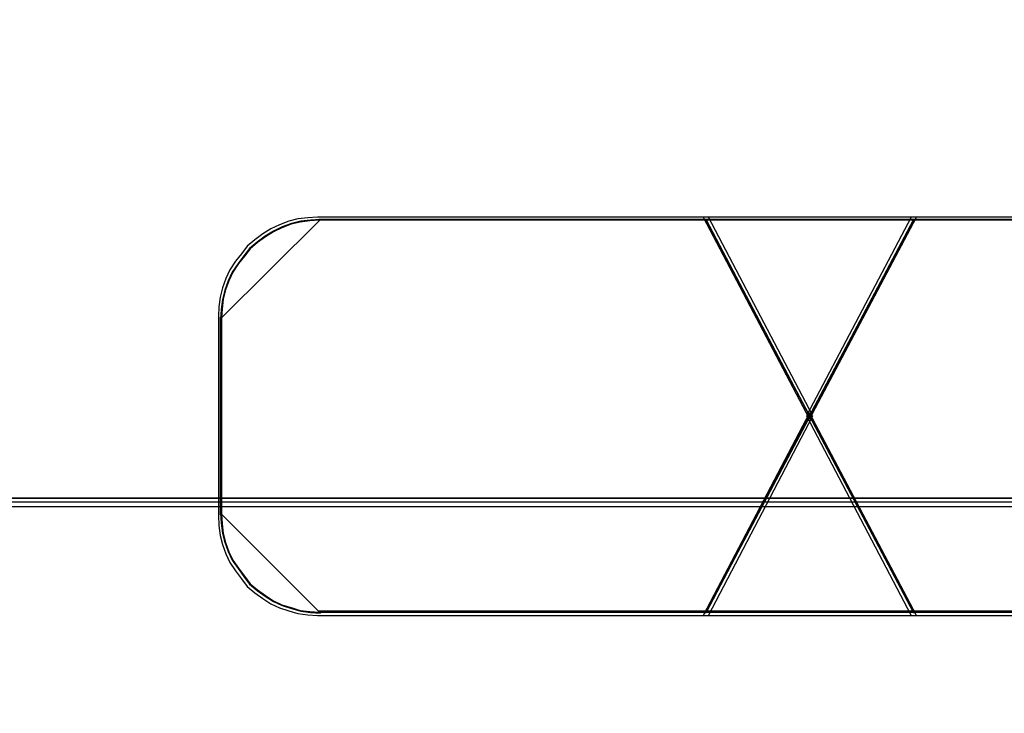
# Model space of a CAD drawing. Header units: millimetres. Extents: x -1290 to 1795, y -4192 to -1311.
# Tile 329 of 656: x 1505.68 to 1507.7, y -3717.63 to -3716.21. Entities that reach past the tile are written whole.
import ezdxf

# ---------------------------------------------------------------- set-up
doc = ezdxf.new("R2010")
doc.units = ezdxf.units.MM
doc.layers.add('30', color=7, linetype='Continuous')
doc.layers.add('45', color=7, linetype='Continuous')
doc.layers.add('Aparatura', color=7, linetype='Continuous', lineweight=13)

# ---------------------------------------------------------------- blocks, each defined once
blk = doc.blocks.new('*U238')
at = {"layer": '45', "color": 3}
for points in [[(701.109367, -437.626759), (702.176939, -435.585162), (701.109367, -433.549499), (697.110393, -433.549499), (697.010124, -433.555434), (696.909854, -433.567304), (696.815483, -433.591043), (696.721112, -433.626653), (696.632639, -433.668197), (696.550065, -433.721611), (696.46749, -433.780959), (696.390814, -433.846243), (696.331832, -433.923396), (696.27285, -434.00055), (696.213868, -434.089573), (696.172581, -434.178596), (696.137191, -434.273554), (696.113599, -434.368512), (696.101802, -434.469405), (696.095904, -434.564363), (696.095904, -436.605961), (696.101802, -436.706854), (696.113599, -436.807746), (696.137191, -436.902705), (696.172581, -436.997663), (696.213868, -437.086686), (696.27285, -437.169774), (696.331832, -437.252862), (696.390814, -437.330016), (696.46749, -437.395299), (696.550065, -437.454648), (696.632639, -437.508062), (696.721112, -437.549606), (696.815483, -437.57928), (696.909854, -437.608955), (697.010124, -437.620825), (697.110393, -437.626759), (701.109367, -437.626759)], [(701.109367, -437.626759), (702.176939, -435.585162), (701.109367, -433.549499), (697.110393, -433.549499), (697.010124, -433.555434), (696.909854, -433.567304), (696.815483, -433.591043), (696.721112, -433.626653), (696.632639, -433.668197), (696.550065, -433.721611), (696.46749, -433.780959), (696.390814, -433.846243), (696.331832, -433.923396), (696.27285, -434.00055), (696.213868, -434.089573), (696.172581, -434.178596), (696.137191, -434.273554), (696.113599, -434.368512), (696.101802, -434.469405), (696.095904, -434.564363), (696.095904, -436.605961), (696.101802, -436.706854), (696.113599, -436.807746), (696.137191, -436.902705), (696.172581, -436.997663), (696.213868, -437.086686), (696.27285, -437.169774), (696.331832, -437.252862), (696.390814, -437.330016), (696.46749, -437.395299), (696.550065, -437.454648), (696.632639, -437.508062), (696.721112, -437.549606), (696.815483, -437.57928), (696.909854, -437.608955), (697.010124, -437.620825), (697.110393, -437.626759), (701.109367, -437.626759)], [(701.109367, -437.626759), (702.176939, -435.585162), (701.109367, -433.549499), (697.110393, -433.549499), (697.010124, -433.555434), (696.909854, -433.567304), (696.815483, -433.591043), (696.721112, -433.626653), (696.632639, -433.668197), (696.550065, -433.721611), (696.46749, -433.780959), (696.390814, -433.846243), (696.331832, -433.923396), (696.27285, -434.00055), (696.213868, -434.089573), (696.172581, -434.178596), (696.137191, -434.273554), (696.113599, -434.368512), (696.101802, -434.469405), (696.095904, -434.564363), (696.095904, -436.605961), (696.101802, -436.706854), (696.113599, -436.807746), (696.137191, -436.902705), (696.172581, -436.997663), (696.213868, -437.086686), (696.27285, -437.169774), (696.331832, -437.252862), (696.390814, -437.330016), (696.46749, -437.395299), (696.550065, -437.454648), (696.632639, -437.508062), (696.721112, -437.549606), (696.815483, -437.57928), (696.909854, -437.608955), (697.010124, -437.620825), (697.110393, -437.626759), (701.109367, -437.626759)], [(701.109367, -433.549499), (697.110393, -433.549499), (697.010124, -433.555434), (696.909854, -433.567304), (696.815483, -433.591043), (696.721112, -433.626653), (696.632639, -433.668197), (696.550065, -433.721611), (696.46749, -433.780959), (696.390814, -433.846243), (696.331832, -433.923396), (696.27285, -434.00055), (696.213868, -434.089573), (696.172581, -434.178596), (696.137191, -434.273554), (696.113599, -434.368512), (696.101802, -434.469405), (696.095904, -434.564363), (696.095904, -436.605961), (696.101802, -436.706854), (696.113599, -436.807746), (696.137191, -436.902705), (696.172581, -436.997663), (696.213868, -437.086686), (696.27285, -437.169774), (696.331832, -437.252862), (696.390814, -437.330016), (696.46749, -437.395299), (696.550065, -437.454648), (696.632639, -437.508062), (696.721112, -437.549606), (696.815483, -437.57928), (696.909854, -437.608955), (697.010124, -437.620825), (697.110393, -437.626759), (701.109367, -437.626759), (702.176939, -435.585162), (701.109367, -433.549499)], [(702.176939, -435.585162), (701.109367, -433.549499), (697.110393, -433.549499), (697.010124, -433.555434), (696.909854, -433.567304), (696.815483, -433.591043), (696.721112, -433.626653), (696.632639, -433.668197), (696.550065, -433.721611), (696.46749, -433.780959), (696.390814, -433.846243), (696.331832, -433.923396), (696.27285, -434.00055), (696.213868, -434.089573), (696.172581, -434.178596), (696.137191, -434.273554), (696.113599, -434.368512), (696.101802, -434.469405), (696.095904, -434.564363), (696.095904, -436.605961), (696.101802, -436.706854), (696.113599, -436.807746), (696.137191, -436.902705), (696.172581, -436.997663), (696.213868, -437.086686), (696.27285, -437.169774), (696.331832, -437.252862), (696.390814, -437.330016), (696.46749, -437.395299), (696.550065, -437.454648), (696.632639, -437.508062), (696.721112, -437.549606), (696.815483, -437.57928), (696.909854, -437.608955), (697.010124, -437.620825), (697.110393, -437.626759), (701.109367, -437.626759), (702.176939, -435.585162)], [(701.109367, -437.626759), (702.176939, -435.585162), (701.109367, -433.549499), (697.110393, -433.549499), (697.010124, -433.555434), (696.909854, -433.567304), (696.815483, -433.591043), (696.721112, -433.626653), (696.632639, -433.668197), (696.550065, -433.721611), (696.46749, -433.780959), (696.390814, -433.846243), (696.331832, -433.923396), (696.27285, -434.00055), (696.213868, -434.089573), (696.172581, -434.178596), (696.137191, -434.273554), (696.113599, -434.368512), (696.101802, -434.469405), (696.095904, -434.564363), (696.095904, -436.605961), (696.101802, -436.706854), (696.113599, -436.807746), (696.137191, -436.902705), (696.172581, -436.997663), (696.213868, -437.086686), (696.27285, -437.169774), (696.331832, -437.252862), (696.390814, -437.330016), (696.46749, -437.395299), (696.550065, -437.454648), (696.632639, -437.508062), (696.721112, -437.549606), (696.815483, -437.57928), (696.909854, -437.608955), (697.010124, -437.620825), (697.110393, -437.626759), (701.109367, -437.626759)], [(697.139851, -433.572839), (697.038971, -433.578781), (696.938091, -433.590667), (696.843145, -433.614437), (696.748199, -433.650092), (696.659187, -433.69169), (696.57611, -433.745172), (696.493032, -433.804598), (696.415888, -433.869966), (696.356547, -433.947219), (696.297206, -434.024471), (696.237865, -434.113609), (696.196326, -434.202747), (696.160721, -434.297828), (696.136985, -434.392909), (696.125117, -434.493932), (696.119182, -434.589012), (697.139851, -433.572839)], [(707.16568, -433.572839), (697.123735, -433.572839), (707.16568, -433.572839)], [(701.055995, -433.549499), (702.144387, -435.617753), (703.238793, -433.549499), (701.055995, -433.549499)], [(703.238793, -433.549499), (701.055995, -433.549499), (702.144387, -435.617753), (703.238793, -433.549499)], [(702.144387, -435.617753), (703.238793, -433.549499), (701.055995, -433.549499), (702.144387, -435.617753)], [(703.238793, -433.549499), (701.055995, -433.549499), (702.144387, -435.617753), (703.238793, -433.549499)], [(703.238793, -433.549499), (701.055995, -433.549499), (702.144387, -435.617753), (703.238793, -433.549499)], [(703.238793, -433.549499), (701.055995, -433.549499), (702.144387, -435.617753), (703.238793, -433.549499)], [(703.238793, -433.549499), (701.055995, -433.549499), (702.144387, -435.617753), (703.238793, -433.549499)], [(701.079273, -433.572839), (703.215514, -437.60342), (701.079273, -433.572839)], [(703.215514, -433.572839), (701.079273, -437.60342), (703.215514, -433.572839)], [(701.088452, -437.594443), (702.144708, -435.585209), (701.088452, -433.581816), (697.13187, -433.581816), (697.032664, -433.587657), (696.933458, -433.599338), (696.840087, -433.622701), (696.746716, -433.657746), (696.659181, -433.698632), (696.577482, -433.751199), (696.495783, -433.809607), (696.419919, -433.873856), (696.361562, -433.949786), (696.303206, -434.025716), (696.244849, -434.113328), (696.203999, -434.20094), (696.168985, -434.294393), (696.145643, -434.387846), (696.133971, -434.487139), (696.128136, -434.580592), (696.128136, -436.589826), (696.133971, -436.68912), (696.145643, -436.788413), (696.168985, -436.881866), (696.203999, -436.975319), (696.244849, -437.06293), (696.303206, -437.144702), (696.361562, -437.226473), (696.419919, -437.302403), (696.495783, -437.366652), (696.577482, -437.42506), (696.659181, -437.477627), (696.746716, -437.518513), (696.840087, -437.547717), (696.933458, -437.576921), (697.032664, -437.588602), (697.13187, -437.594443), (701.088452, -437.594443)], [(701.088452, -437.594443), (702.144708, -435.585209), (701.088452, -433.581816), (697.13187, -433.581816), (697.032664, -433.587657), (696.933458, -433.599338), (696.840087, -433.622701), (696.746716, -433.657746), (696.659181, -433.698632), (696.577482, -433.751199), (696.495783, -433.809607), (696.419919, -433.873856), (696.361562, -433.949786), (696.303206, -434.025716), (696.244849, -434.113328), (696.203999, -434.20094), (696.168985, -434.294393), (696.145643, -434.387846), (696.133971, -434.487139), (696.128136, -434.580592), (696.128136, -436.589826), (696.133971, -436.68912), (696.145643, -436.788413), (696.168985, -436.881866), (696.203999, -436.975319), (696.244849, -437.06293), (696.303206, -437.144702), (696.361562, -437.226473), (696.419919, -437.302403), (696.495783, -437.366652), (696.577482, -437.42506), (696.659181, -437.477627), (696.746716, -437.518513), (696.840087, -437.547717), (696.933458, -437.576921), (697.032664, -437.588602), (697.13187, -437.594443), (701.088452, -437.594443)], [(701.088452, -437.594443), (702.144708, -435.585209), (701.088452, -433.581816), (697.13187, -433.581816), (697.032664, -433.587657), (696.933458, -433.599338), (696.840087, -433.622701), (696.746716, -433.657746), (696.659181, -433.698632), (696.577482, -433.751199), (696.495783, -433.809607), (696.419919, -433.873856), (696.361562, -433.949786), (696.303206, -434.025716), (696.244849, -434.113328), (696.203999, -434.20094), (696.168985, -434.294393), (696.145643, -434.387846), (696.133971, -434.487139), (696.128136, -434.580592), (696.128136, -436.589826), (696.133971, -436.68912), (696.145643, -436.788413), (696.168985, -436.881866), (696.203999, -436.975319), (696.244849, -437.06293), (696.303206, -437.144702), (696.361562, -437.226473), (696.419919, -437.302403), (696.495783, -437.366652), (696.577482, -437.42506), (696.659181, -437.477627), (696.746716, -437.518513), (696.840087, -437.547717), (696.933458, -437.576921), (697.032664, -437.588602), (697.13187, -437.594443), (701.088452, -437.594443)], [(701.088452, -433.581816), (697.13187, -433.581816), (697.032664, -433.587657), (696.933458, -433.599338), (696.840087, -433.622701), (696.746716, -433.657746), (696.659181, -433.698632), (696.577482, -433.751199), (696.495783, -433.809607), (696.419919, -433.873856), (696.361562, -433.949786), (696.303206, -434.025716), (696.244849, -434.113328), (696.203999, -434.20094), (696.168985, -434.294393), (696.145643, -434.387846), (696.133971, -434.487139), (696.128136, -434.580592), (696.128136, -436.589826), (696.133971, -436.68912), (696.145643, -436.788413), (696.168985, -436.881866), (696.203999, -436.975319), (696.244849, -437.06293), (696.303206, -437.144702), (696.361562, -437.226473), (696.419919, -437.302403), (696.495783, -437.366652), (696.577482, -437.42506), (696.659181, -437.477627), (696.746716, -437.518513), (696.840087, -437.547717), (696.933458, -437.576921), (697.032664, -437.588602), (697.13187, -437.594443), (701.088452, -437.594443), (702.144708, -435.585209), (701.088452, -433.581816)], [(702.144708, -435.585209), (701.088452, -433.581816), (697.13187, -433.581816), (697.032664, -433.587657), (696.933458, -433.599338), (696.840087, -433.622701), (696.746716, -433.657746), (696.659181, -433.698632), (696.577482, -433.751199), (696.495783, -433.809607), (696.419919, -433.873856), (696.361562, -433.949786), (696.303206, -434.025716), (696.244849, -434.113328), (696.203999, -434.20094), (696.168985, -434.294393), (696.145643, -434.387846), (696.133971, -434.487139), (696.128136, -434.580592), (696.128136, -436.589826), (696.133971, -436.68912), (696.145643, -436.788413), (696.168985, -436.881866), (696.203999, -436.975319), (696.244849, -437.06293), (696.303206, -437.144702), (696.361562, -437.226473), (696.419919, -437.302403), (696.495783, -437.366652), (696.577482, -437.42506), (696.659181, -437.477627), (696.746716, -437.518513), (696.840087, -437.547717), (696.933458, -437.576921), (697.032664, -437.588602), (697.13187, -437.594443), (701.088452, -437.594443), (702.144708, -435.585209)], [(701.088452, -437.594443), (702.144708, -435.585209), (701.088452, -433.581816), (697.13187, -433.581816), (697.032664, -433.587657), (696.933458, -433.599338), (696.840087, -433.622701), (696.746716, -433.657746), (696.659181, -433.698632), (696.577482, -433.751199), (696.495783, -433.809607), (696.419919, -433.873856), (696.361562, -433.949786), (696.303206, -434.025716), (696.244849, -434.113328), (696.203999, -434.20094), (696.168985, -434.294393), (696.145643, -434.387846), (696.133971, -434.487139), (696.128136, -434.580592), (696.128136, -436.589826), (696.133971, -436.68912), (696.145643, -436.788413), (696.168985, -436.881866), (696.203999, -436.975319), (696.244849, -437.06293), (696.303206, -437.144702), (696.361562, -437.226473), (696.419919, -437.302403), (696.495783, -437.366652), (696.577482, -437.42506), (696.659181, -437.477627), (696.746716, -437.518513), (696.840087, -437.547717), (696.933458, -437.576921), (697.032664, -437.588602), (697.13187, -437.594443), (701.088452, -437.594443)], [(701.088226, -433.581816), (702.144476, -435.585436), (703.206561, -433.581816), (701.088226, -433.581816)], [(703.206561, -433.581816), (701.088226, -433.581816), (702.144476, -435.585436), (703.206561, -433.581816)], [(702.144476, -435.585436), (703.206561, -433.581816), (701.088226, -433.581816), (702.144476, -435.585436)], [(703.206561, -433.581816), (701.088226, -433.581816), (702.144476, -435.585436), (703.206561, -433.581816)], [(703.206561, -433.581816), (701.088226, -433.581816), (702.144476, -435.585436), (703.206561, -433.581816)], [(703.206561, -433.581816), (701.088226, -433.581816), (702.144476, -435.585436), (703.206561, -433.581816)], [(703.206561, -433.581816), (701.088226, -433.581816), (702.144476, -435.585436), (703.206561, -433.581816)], [(696.119182, -434.572854), (696.119182, -436.598019), (696.119182, -434.572854)], [(703.238793, -437.626759), (702.144387, -435.55312), (701.055995, -437.626759), (703.238793, -437.626759)], [(703.238793, -437.626759), (702.144387, -435.55312), (701.055995, -437.626759), (703.238793, -437.626759)], [(703.238793, -437.626759), (702.144387, -435.55312), (701.055995, -437.626759), (703.238793, -437.626759)], [(703.238793, -437.626759), (702.144387, -435.55312), (701.055995, -437.626759), (703.238793, -437.626759)], [(703.238793, -437.626759), (702.144387, -435.55312), (701.055995, -437.626759), (703.238793, -437.626759)], [(703.238793, -437.626759), (702.144387, -435.55312), (701.055995, -437.626759), (703.238793, -437.626759)], [(703.238793, -437.626759), (702.144387, -435.55312), (701.055995, -437.626759), (703.238793, -437.626759)], [(703.206561, -437.594443), (702.144476, -435.583641), (701.088226, -437.594443), (703.206561, -437.594443)], [(703.206561, -437.594443), (702.144476, -435.583641), (701.088226, -437.594443), (703.206561, -437.594443)], [(703.206561, -437.594443), (702.144476, -435.583641), (701.088226, -437.594443), (703.206561, -437.594443)], [(703.206561, -437.594443), (702.144476, -435.583641), (701.088226, -437.594443), (703.206561, -437.594443)], [(703.206561, -437.594443), (702.144476, -435.583641), (701.088226, -437.594443), (703.206561, -437.594443)], [(703.206561, -437.594443), (702.144476, -435.583641), (701.088226, -437.594443), (703.206561, -437.594443)], [(703.206561, -437.594443), (702.144476, -435.583641), (701.088226, -437.594443), (703.206561, -437.594443)], [(696.119182, -436.581861), (696.125117, -436.682829), (696.136985, -436.783797), (696.160721, -436.878825), (696.196326, -436.973854), (696.237865, -437.062944), (696.297206, -437.146094), (696.356547, -437.229244), (696.415888, -437.306455), (696.493032, -437.371787), (696.57611, -437.43118), (696.659187, -437.484634), (696.748199, -437.526209), (696.843145, -437.555905), (696.938091, -437.585602), (697.038971, -437.59748), (697.139851, -437.60342), (696.119182, -436.581861)], [(707.16568, -437.585466), (697.123735, -437.585466), (707.16568, -437.585466)]]:
    blk.add_lwpolyline(points, close=True, dxfattribs=at)
for points in [[(707.177094, -433.549499), (703.185538, -433.549499), (702.112476, -435.585162), (702.112476, -435.585162), (703.185538, -437.626759), (707.177094, -437.626759)], [(707.177094, -433.549499), (703.185538, -433.549499), (702.112476, -435.585162), (703.185538, -437.626759), (707.177094, -437.626759)], [(707.177094, -433.549499), (703.185538, -433.549499), (702.112476, -435.585162), (702.112476, -435.585162), (703.185538, -437.626759), (707.177094, -437.626759)], [(707.177094, -433.549499), (703.185538, -433.549499), (703.185538, -433.549499), (702.112476, -435.585162), (703.185538, -437.626759), (707.177094, -437.626759)], [(707.177094, -433.549499), (703.185538, -433.549499), (703.185538, -433.549499), (702.112476, -435.585162), (703.185538, -437.626759), (707.177094, -437.626759)], [(707.177094, -433.549499), (703.185538, -433.549499), (702.112476, -435.585162), (703.185538, -437.626759), (707.177094, -437.626759)], [(707.156859, -433.581816), (703.205242, -433.581816), (702.142917, -435.585209), (702.142917, -435.585209), (703.205242, -437.594443), (707.156859, -437.594443)], [(707.156859, -433.581816), (703.205242, -433.581816), (702.142917, -435.585209), (703.205242, -437.594443), (707.156859, -437.594443)], [(707.156859, -433.581816), (703.205242, -433.581816), (702.142917, -435.585209), (702.142917, -435.585209), (703.205242, -437.594443), (707.156859, -437.594443)], [(707.156859, -433.581816), (703.205242, -433.581816), (703.205242, -433.581816), (702.142917, -435.585209), (703.205242, -437.594443), (707.156859, -437.594443)], [(707.156859, -433.581816), (703.205242, -433.581816), (703.205242, -433.581816), (702.142917, -435.585209), (703.205242, -437.594443), (707.156859, -437.594443)], [(707.156859, -433.581816), (703.205242, -433.581816), (702.142917, -435.585209), (703.205242, -437.594443), (707.156859, -437.594443)]]:
    blk.add_lwpolyline(points, dxfattribs=at)
blk = doc.blocks.new('*U241')
at = {"layer": '30', "color": 7}
for points in [[(764.797637, -562.409592), (117.203183, -562.409592), (117.203183, -563.929167), (117.203183, -584.997873), (117.203183, -586.476379), (764.797637, -586.476379), (764.797637, -584.997873), (764.797637, -563.929167), (764.797637, -562.409592)], [(117.203183, -586.390201), (764.797637, -586.390201), (117.203183, -586.390201)], [(764.797637, -586.390201), (117.203183, -586.390201), (117.203183, -587.886334), (117.203183, -589.465585), (117.203183, -592.000698), (764.797637, -592.000698), (764.797637, -589.465585), (764.797637, -587.886334), (764.797637, -586.390201)], [(764.754661, -586.431495), (117.246158, -586.431495), (117.246158, -587.905125), (117.246158, -589.460624), (117.246158, -591.957609), (764.754661, -591.957609), (764.754661, -589.460624), (764.754661, -587.905125), (764.754661, -586.431495)]]:
    blk.add_lwpolyline(points, close=True, dxfattribs=at)

msp = doc.modelspace()

# ---------------------------------------------------------------- block references
at = {"layer": 'Aparatura', "color": 7, "lineweight": 13, "xscale": 0.2, "yscale": 0.2, "zscale": 0.2}
for name, p in [('*U238', (1366.8706, -3629.9031)), ('*U241', (1388.9844, -3599.9102))]:
    msp.add_blockref(name, p, dxfattribs=at)

doc.saveas('drawing.dxf')
